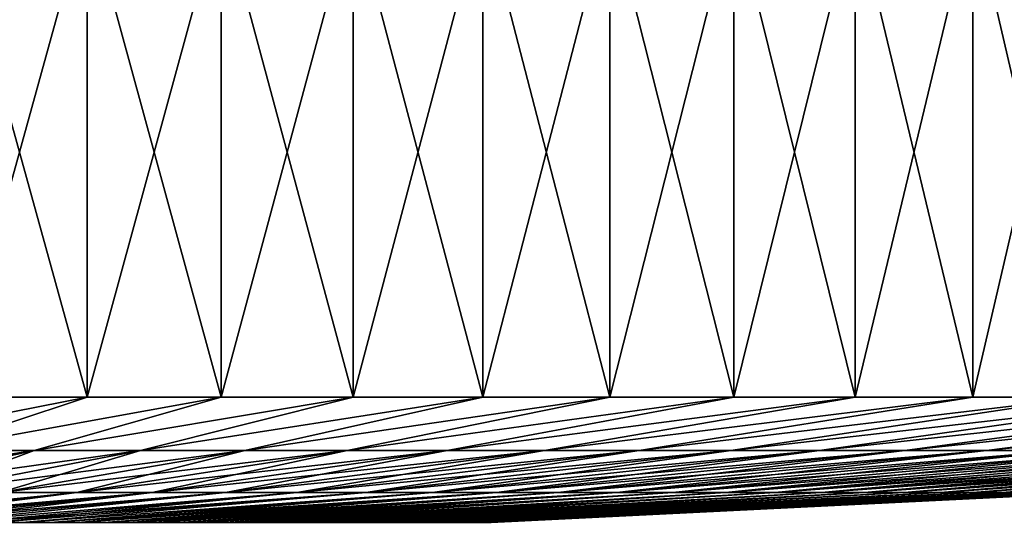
# Model space of a CAD drawing. Header units: millimetres. Extents: x -125 to 125, y -45 to 4025.
# Tile 475 of 656: x 3 to 7, y 3898 to 3900. Entities that reach past the tile are written whole.
import ezdxf

# ---------------------------------------------------------------- set-up
doc = ezdxf.new("R2010")
doc.units = ezdxf.units.MM
doc.header["$LTSCALE"] = 6.999206
doc.layers.add('28', color=7, linetype='CONTINUOUS')
doc.layers.add('30', color=7, linetype='CONTINUOUS')

msp = doc.modelspace()

# ---------------------------------------------------------------- linework, layer by layer
at = {"layer": '28', "color": 7, "linetype": 'CONTINUOUS'}
for points in [[(2.8476, 3900.5144, -12.1713), (3.4038, 3900.5144, -12.0276), (2.8476, 3898.5045, -12.1713), (2.8476, 3900.5144, -12.1713)], [(2.8476, 3898.5045, -12.1713), (3.4038, 3900.5144, -12.0276), (3.4038, 3898.5045, -12.0276), (2.8476, 3898.5045, -12.1713)], [(3.4038, 3900.5144, 12.0276), (2.8476, 3900.5144, 12.1713), (3.4038, 3898.5045, 12.0276), (3.4038, 3900.5144, 12.0276)], [(3.4038, 3898.5045, 12.0276), (2.8476, 3900.5144, 12.1713), (2.8476, 3898.5045, 12.1713), (3.4038, 3898.5045, 12.0276)], [(3.4038, 3900.5144, -12.0276), (3.9528, 3900.5144, -11.8585), (3.4038, 3898.5045, -12.0276), (3.4038, 3900.5144, -12.0276)], [(3.4038, 3898.5045, -12.0276), (3.9528, 3900.5144, -11.8585), (3.9528, 3898.5045, -11.8585), (3.4038, 3898.5045, -12.0276)], [(3.9528, 3900.5144, 11.8585), (3.4038, 3900.5144, 12.0276), (3.9528, 3898.5045, 11.8585), (3.9528, 3900.5144, 11.8585)], [(3.9528, 3898.5045, 11.8585), (3.4038, 3900.5144, 12.0276), (3.4038, 3898.5045, 12.0276), (3.9528, 3898.5045, 11.8585)], [(3.9528, 3900.5144, -11.8585), (4.4936, 3900.5144, -11.6644), (3.9528, 3898.5045, -11.8585), (3.9528, 3900.5144, -11.8585)], [(3.9528, 3898.5045, -11.8585), (4.4936, 3900.5144, -11.6644), (4.4936, 3898.5045, -11.6644), (3.9528, 3898.5045, -11.8585)], [(4.4936, 3900.5144, 11.6644), (3.9528, 3900.5144, 11.8585), (4.4936, 3898.5045, 11.6644), (4.4936, 3900.5144, 11.6644)], [(4.4936, 3898.5045, 11.6644), (3.9528, 3900.5144, 11.8585), (3.9528, 3898.5045, 11.8585), (4.4936, 3898.5045, 11.6644)], [(4.4936, 3900.5144, -11.6644), (5.0248, 3900.5144, -11.4456), (4.4936, 3898.5045, -11.6644), (4.4936, 3900.5144, -11.6644)], [(4.4936, 3898.5045, -11.6644), (5.0248, 3900.5144, -11.4456), (5.0248, 3898.5045, -11.4456), (4.4936, 3898.5045, -11.6644)], [(5.0248, 3900.5144, 11.4456), (4.4936, 3900.5144, 11.6644), (5.0248, 3898.5045, 11.4456), (5.0248, 3900.5144, 11.4456)], [(5.0248, 3898.5045, 11.4456), (4.4936, 3900.5144, 11.6644), (4.4936, 3898.5045, 11.6644), (5.0248, 3898.5045, 11.4456)], [(5.0248, 3900.5144, -11.4456), (5.5454, 3900.5144, -11.2026), (5.0248, 3898.5045, -11.4456), (5.0248, 3900.5144, -11.4456)], [(5.0248, 3898.5045, -11.4456), (5.5454, 3900.5144, -11.2026), (5.5454, 3898.5045, -11.2026), (5.0248, 3898.5045, -11.4456)], [(5.5454, 3900.5144, 11.2026), (5.0248, 3900.5144, 11.4456), (5.5454, 3898.5045, 11.2026), (5.5454, 3900.5144, 11.2026)], [(5.5454, 3898.5045, 11.2026), (5.0248, 3900.5144, 11.4456), (5.0248, 3898.5045, 11.4456), (5.5454, 3898.5045, 11.2026)], [(5.5454, 3900.5144, -11.2026), (6.0542, 3900.5144, -10.936), (5.5454, 3898.5045, -11.2026), (5.5454, 3900.5144, -11.2026)], [(5.5454, 3898.5045, -11.2026), (6.0542, 3900.5144, -10.936), (6.0542, 3898.5045, -10.936), (5.5454, 3898.5045, -11.2026)], [(6.0542, 3900.5144, 10.936), (5.5454, 3900.5144, 11.2026), (6.0542, 3898.5045, 10.936), (6.0542, 3900.5144, 10.936)], [(6.0542, 3898.5045, 10.936), (5.5454, 3900.5144, 11.2026), (5.5454, 3898.5045, 11.2026), (6.0542, 3898.5045, 10.936)], [(6.0542, 3900.5144, -10.936), (6.5503, 3900.5144, -10.6463), (6.0542, 3898.5045, -10.936), (6.0542, 3900.5144, -10.936)], [(6.0542, 3898.5045, -10.936), (6.5503, 3900.5144, -10.6463), (6.5503, 3898.5045, -10.6463), (6.0542, 3898.5045, -10.936)], [(6.5503, 3900.5144, 10.6463), (6.0542, 3900.5144, 10.936), (6.5503, 3898.5045, 10.6463), (6.5503, 3900.5144, 10.6463)], [(6.5503, 3898.5045, 10.6463), (6.0542, 3900.5144, 10.936), (6.0542, 3898.5045, 10.936), (6.5503, 3898.5045, 10.6463)], [(6.5503, 3900.5144, -10.6463), (7.0326, 3900.5144, -10.334), (6.5503, 3898.5045, -10.6463), (6.5503, 3900.5144, -10.6463)], [(6.5503, 3898.5045, -10.6463), (7.0326, 3900.5144, -10.334), (7.0326, 3898.5045, -10.334), (6.5503, 3898.5045, -10.6463)], [(7.0326, 3900.5144, 10.334), (6.5503, 3900.5144, 10.6463), (7.0326, 3898.5045, 10.334), (7.0326, 3900.5144, 10.334)], [(7.0326, 3898.5045, 10.334), (6.5503, 3900.5144, 10.6463), (6.5503, 3898.5045, 10.6463), (7.0326, 3898.5045, 10.334)], [(7.0326, 3900.5144, -10.334), (7.5, 3900.5144, -10), (7.0326, 3898.5045, -10.334), (7.0326, 3900.5144, -10.334)], [(7.0326, 3898.5045, -10.334), (7.5, 3900.5144, -10), (7.5, 3898.5045, -10), (7.0326, 3898.5045, -10.334)], [(7.5, 3900.5144, 10), (7.0326, 3900.5144, 10.334), (7.5, 3898.5045, 10), (7.5, 3900.5144, 10)], [(7.5, 3898.5045, 10), (7.0326, 3900.5144, 10.334), (7.0326, 3898.5045, 10.334), (7.5, 3898.5045, 10)]]:
    msp.add_3dface(points, dxfattribs=at)
at = {"layer": '30', "color": 7, "linetype": 'CONTINUOUS'}
for points in [[(2.8476, 3898.5045, -12.1713), (3.4038, 3898.5045, -12.0276), (2.2954, 3898.2851, -9.7595), (2.8476, 3898.5045, -12.1713)], [(2.2954, 3898.2851, -9.7595), (3.4038, 3898.5045, -12.0276), (2.7437, 3898.2851, -9.6431), (2.2954, 3898.2851, -9.7595)], [(3.4038, 3898.5045, 12.0276), (2.8476, 3898.5045, 12.1713), (2.2954, 3898.2851, 9.7595), (3.4038, 3898.5045, 12.0276)], [(2.7437, 3898.2851, 9.6431), (3.4038, 3898.5045, 12.0276), (2.2954, 3898.2851, 9.7595), (2.7437, 3898.2851, 9.6431)], [(3.4038, 3898.5045, -12.0276), (3.9528, 3898.5045, -11.8585), (2.7437, 3898.2851, -9.6431), (3.4038, 3898.5045, -12.0276)], [(2.7437, 3898.2851, -9.6431), (3.9528, 3898.5045, -11.8585), (3.1861, 3898.2851, -9.5061), (2.7437, 3898.2851, -9.6431)], [(3.9528, 3898.5045, 11.8585), (3.4038, 3898.5045, 12.0276), (2.7437, 3898.2851, 9.6431), (3.9528, 3898.5045, 11.8585)], [(3.1861, 3898.2851, 9.5061), (3.9528, 3898.5045, 11.8585), (2.7437, 3898.2851, 9.6431), (3.1861, 3898.2851, 9.5061)], [(3.9528, 3898.5045, -11.8585), (4.4936, 3898.5045, -11.6644), (3.1861, 3898.2851, -9.5061), (3.9528, 3898.5045, -11.8585)], [(3.1861, 3898.2851, -9.5061), (4.4936, 3898.5045, -11.6644), (3.6217, 3898.2851, -9.3488), (3.1861, 3898.2851, -9.5061)], [(4.4936, 3898.5045, 11.6644), (3.9528, 3898.5045, 11.8585), (3.1861, 3898.2851, 9.5061), (4.4936, 3898.5045, 11.6644)], [(3.6217, 3898.2851, 9.3488), (4.4936, 3898.5045, 11.6644), (3.1861, 3898.2851, 9.5061), (3.6217, 3898.2851, 9.3488)], [(4.4936, 3898.5045, -11.6644), (5.0248, 3898.5045, -11.4456), (3.6217, 3898.2851, -9.3488), (4.4936, 3898.5045, -11.6644)], [(3.6217, 3898.2851, -9.3488), (5.0248, 3898.5045, -11.4456), (4.0496, 3898.2851, -9.1716), (3.6217, 3898.2851, -9.3488)], [(5.0248, 3898.5045, 11.4456), (4.4936, 3898.5045, 11.6644), (3.6217, 3898.2851, 9.3488), (5.0248, 3898.5045, 11.4456)], [(4.0496, 3898.2851, 9.1716), (5.0248, 3898.5045, 11.4456), (3.6217, 3898.2851, 9.3488), (4.0496, 3898.2851, 9.1716)], [(5.0248, 3898.5045, -11.4456), (5.5454, 3898.5045, -11.2026), (4.0496, 3898.2851, -9.1716), (5.0248, 3898.5045, -11.4456)], [(4.0496, 3898.2851, -9.1716), (5.5454, 3898.5045, -11.2026), (4.4689, 3898.2851, -8.9747), (4.0496, 3898.2851, -9.1716)], [(5.5454, 3898.5045, 11.2026), (5.0248, 3898.5045, 11.4456), (4.0496, 3898.2851, 9.1716), (5.5454, 3898.5045, 11.2026)], [(4.4689, 3898.2851, 8.9747), (5.5454, 3898.5045, 11.2026), (4.0496, 3898.2851, 9.1716), (4.4689, 3898.2851, 8.9747)], [(5.5454, 3898.5045, -11.2026), (6.0542, 3898.5045, -10.936), (4.4689, 3898.2851, -8.9747), (5.5454, 3898.5045, -11.2026)], [(4.4689, 3898.2851, -8.9747), (6.0542, 3898.5045, -10.936), (4.8786, 3898.2851, -8.7588), (4.4689, 3898.2851, -8.9747)], [(6.0542, 3898.5045, 10.936), (5.5454, 3898.5045, 11.2026), (4.4689, 3898.2851, 8.9747), (6.0542, 3898.5045, 10.936)], [(4.8786, 3898.2851, 8.7588), (6.0542, 3898.5045, 10.936), (4.4689, 3898.2851, 8.9747), (4.8786, 3898.2851, 8.7588)], [(6.0542, 3898.5045, -10.936), (6.5503, 3898.5045, -10.6463), (4.8786, 3898.2851, -8.7588), (6.0542, 3898.5045, -10.936)], [(4.8786, 3898.2851, -8.7588), (6.5503, 3898.5045, -10.6463), (5.2779, 3898.2851, -8.5241), (4.8786, 3898.2851, -8.7588)], [(6.5503, 3898.5045, 10.6463), (6.0542, 3898.5045, 10.936), (4.8786, 3898.2851, 8.7588), (6.5503, 3898.5045, 10.6463)], [(5.2779, 3898.2851, 8.5241), (6.5503, 3898.5045, 10.6463), (4.8786, 3898.2851, 8.7588), (5.2779, 3898.2851, 8.5241)], [(6.5503, 3898.5045, -10.6463), (7.0326, 3898.5045, -10.334), (5.2779, 3898.2851, -8.5241), (6.5503, 3898.5045, -10.6463)], [(5.2779, 3898.2851, -8.5241), (7.0326, 3898.5045, -10.334), (5.666, 3898.2851, -8.2713), (5.2779, 3898.2851, -8.5241)], [(7.0326, 3898.5045, 10.334), (6.5503, 3898.5045, 10.6463), (5.2779, 3898.2851, 8.5241), (7.0326, 3898.5045, 10.334)], [(5.666, 3898.2851, 8.2713), (7.0326, 3898.5045, 10.334), (5.2779, 3898.2851, 8.5241), (5.666, 3898.2851, 8.2713)], [(7.0326, 3898.5045, -10.334), (7.5, 3898.5045, -10), (5.666, 3898.2851, -8.2713), (7.0326, 3898.5045, -10.334)], [(5.666, 3898.2851, -8.2713), (7.5, 3898.5045, -10), (6.0419, 3898.2851, -8.0008), (5.666, 3898.2851, -8.2713)], [(7.5, 3898.5045, 10), (7.0326, 3898.5045, 10.334), (5.666, 3898.2851, 8.2713), (7.5, 3898.5045, 10)], [(6.0419, 3898.2851, 8.0008), (7.5, 3898.5045, 10), (5.666, 3898.2851, 8.2713), (6.0419, 3898.2851, 8.0008)], [(7.5, 3898.5045, -10), (7.9516, 3898.5045, -9.6448), (6.0419, 3898.2851, -8.0008), (7.5, 3898.5045, -10)], [(6.0419, 3898.2851, -8.0008), (7.9516, 3898.5045, -9.6448), (6.405, 3898.2851, -7.7132), (6.0419, 3898.2851, -8.0008)], [(7.9516, 3898.5045, 9.6448), (7.5, 3898.5045, 10), (6.0419, 3898.2851, 8.0008), (7.9516, 3898.5045, 9.6448)], [(6.405, 3898.2851, 7.7132), (7.9516, 3898.5045, 9.6448), (6.0419, 3898.2851, 8.0008), (6.405, 3898.2851, 7.7132)], [(7.9516, 3898.5045, -9.6448), (8.3863, 3898.5045, -9.2693), (6.405, 3898.2851, -7.7132), (7.9516, 3898.5045, -9.6448)], [(6.405, 3898.2851, -7.7132), (8.3863, 3898.5045, -9.2693), (6.7543, 3898.2851, -7.4092), (6.405, 3898.2851, -7.7132)], [(8.3863, 3898.5045, 9.2693), (7.9516, 3898.5045, 9.6448), (6.405, 3898.2851, 7.7132), (8.3863, 3898.5045, 9.2693)], [(6.7543, 3898.2851, 7.4092), (8.3863, 3898.5045, 9.2693), (6.405, 3898.2851, 7.7132), (6.7543, 3898.2851, 7.4092)], [(8.3863, 3898.5045, -9.2693), (8.8034, 3898.5045, -8.8742), (6.7543, 3898.2851, -7.4092), (8.3863, 3898.5045, -9.2693)], [(6.7543, 3898.2851, -7.4092), (8.8034, 3898.5045, -8.8742), (7.0893, 3898.2851, -7.0893), (6.7543, 3898.2851, -7.4092)], [(8.8034, 3898.5045, 8.8742), (8.3863, 3898.5045, 9.2693), (6.7543, 3898.2851, 7.4092), (8.8034, 3898.5045, 8.8742)], [(7.0893, 3898.2851, 7.0893), (8.8034, 3898.5045, 8.8742), (6.7543, 3898.2851, 7.4092), (7.0893, 3898.2851, 7.0893)], [(8.8034, 3898.5045, -8.8742), (9.2018, 3898.5045, -8.4603), (7.0893, 3898.2851, -7.0893), (8.8034, 3898.5045, -8.8742)], [(7.0893, 3898.2851, -7.0893), (9.2018, 3898.5045, -8.4603), (7.4092, 3898.2851, -6.7543), (7.0893, 3898.2851, -7.0893)], [(9.2018, 3898.5045, 8.4603), (8.8034, 3898.5045, 8.8742), (7.0893, 3898.2851, 7.0893), (9.2018, 3898.5045, 8.4603)], [(7.4092, 3898.2851, 6.7543), (9.2018, 3898.5045, 8.4603), (7.0893, 3898.2851, 7.0893), (7.4092, 3898.2851, 6.7543)], [(2.7437, 3898.2851, -9.6431), (3.1861, 3898.2851, -9.5061), (2.0642, 3898.1136, -7.2549), (2.7437, 3898.2851, -9.6431)], [(2.0642, 3898.1136, -7.2549), (3.1861, 3898.2851, -9.5061), (2.3971, 3898.1136, -7.1518), (2.0642, 3898.1136, -7.2549)], [(3.1861, 3898.2851, -9.5061), (3.6217, 3898.2851, -9.3488), (2.3971, 3898.1136, -7.1518), (3.1861, 3898.2851, -9.5061)], [(2.3971, 3898.1136, -7.1518), (3.6217, 3898.2851, -9.3488), (2.7248, 3898.1136, -7.0335), (2.3971, 3898.1136, -7.1518)], [(3.1861, 3898.2851, 9.5061), (2.7437, 3898.2851, 9.6431), (2.3971, 3898.1136, 7.1518), (3.1861, 3898.2851, 9.5061)], [(2.7248, 3898.1136, 7.0335), (3.1861, 3898.2851, 9.5061), (2.3971, 3898.1136, 7.1518), (2.7248, 3898.1136, 7.0335)], [(3.6217, 3898.2851, -9.3488), (4.0496, 3898.2851, -9.1716), (2.7248, 3898.1136, -7.0335), (3.6217, 3898.2851, -9.3488)], [(2.7248, 3898.1136, -7.0335), (4.0496, 3898.2851, -9.1716), (3.0467, 3898.1136, -6.9002), (2.7248, 3898.1136, -7.0335)], [(3.6217, 3898.2851, 9.3488), (3.1861, 3898.2851, 9.5061), (2.7248, 3898.1136, 7.0335), (3.6217, 3898.2851, 9.3488)], [(3.0467, 3898.1136, 6.9002), (3.6217, 3898.2851, 9.3488), (2.7248, 3898.1136, 7.0335), (3.0467, 3898.1136, 6.9002)], [(4.0496, 3898.2851, -9.1716), (4.4689, 3898.2851, -8.9747), (3.0467, 3898.1136, -6.9002), (4.0496, 3898.2851, -9.1716)], [(3.0467, 3898.1136, -6.9002), (4.4689, 3898.2851, -8.9747), (3.3621, 3898.1136, -6.7521), (3.0467, 3898.1136, -6.9002)], [(4.0496, 3898.2851, 9.1716), (3.6217, 3898.2851, 9.3488), (3.0467, 3898.1136, 6.9002), (4.0496, 3898.2851, 9.1716)], [(3.3621, 3898.1136, 6.7521), (4.0496, 3898.2851, 9.1716), (3.0467, 3898.1136, 6.9002), (3.3621, 3898.1136, 6.7521)], [(4.4689, 3898.2851, -8.9747), (4.8786, 3898.2851, -8.7588), (3.3621, 3898.1136, -6.7521), (4.4689, 3898.2851, -8.9747)], [(3.3621, 3898.1136, -6.7521), (4.8786, 3898.2851, -8.7588), (3.6704, 3898.1136, -6.5896), (3.3621, 3898.1136, -6.7521)], [(4.4689, 3898.2851, 8.9747), (4.0496, 3898.2851, 9.1716), (3.3621, 3898.1136, 6.7521), (4.4689, 3898.2851, 8.9747)], [(3.6704, 3898.1136, 6.5896), (4.4689, 3898.2851, 8.9747), (3.3621, 3898.1136, 6.7521), (3.6704, 3898.1136, 6.5896)], [(4.8786, 3898.2851, -8.7588), (5.2779, 3898.2851, -8.5241), (3.6704, 3898.1136, -6.5896), (4.8786, 3898.2851, -8.7588)], [(3.6704, 3898.1136, -6.5896), (5.2779, 3898.2851, -8.5241), (3.9708, 3898.1136, -6.4131), (3.6704, 3898.1136, -6.5896)], [(4.8786, 3898.2851, 8.7588), (4.4689, 3898.2851, 8.9747), (3.6704, 3898.1136, 6.5896), (4.8786, 3898.2851, 8.7588)], [(3.9708, 3898.1136, 6.4131), (4.8786, 3898.2851, 8.7588), (3.6704, 3898.1136, 6.5896), (3.9708, 3898.1136, 6.4131)], [(5.2779, 3898.2851, -8.5241), (5.666, 3898.2851, -8.2713), (3.9708, 3898.1136, -6.4131), (5.2779, 3898.2851, -8.5241)], [(3.9708, 3898.1136, -6.4131), (5.666, 3898.2851, -8.2713), (4.2627, 3898.1136, -6.2228), (3.9708, 3898.1136, -6.4131)], [(5.2779, 3898.2851, 8.5241), (4.8786, 3898.2851, 8.7588), (3.9708, 3898.1136, 6.4131), (5.2779, 3898.2851, 8.5241)], [(4.2627, 3898.1136, 6.2228), (5.2779, 3898.2851, 8.5241), (3.9708, 3898.1136, 6.4131), (4.2627, 3898.1136, 6.2228)], [(5.666, 3898.2851, -8.2713), (6.0419, 3898.2851, -8.0008), (4.2627, 3898.1136, -6.2228), (5.666, 3898.2851, -8.2713)], [(4.2627, 3898.1136, -6.2228), (6.0419, 3898.2851, -8.0008), (4.5456, 3898.1136, -6.0193), (4.2627, 3898.1136, -6.2228)], [(5.666, 3898.2851, 8.2713), (5.2779, 3898.2851, 8.5241), (4.2627, 3898.1136, 6.2228), (5.666, 3898.2851, 8.2713)], [(4.5456, 3898.1136, 6.0193), (5.666, 3898.2851, 8.2713), (4.2627, 3898.1136, 6.2228), (4.5456, 3898.1136, 6.0193)], [(6.0419, 3898.2851, -8.0008), (6.405, 3898.2851, -7.7132), (4.5456, 3898.1136, -6.0193), (6.0419, 3898.2851, -8.0008)], [(4.5456, 3898.1136, -6.0193), (6.405, 3898.2851, -7.7132), (4.8187, 3898.1136, -5.803), (4.5456, 3898.1136, -6.0193)], [(6.0419, 3898.2851, 8.0008), (5.666, 3898.2851, 8.2713), (4.5456, 3898.1136, 6.0193), (6.0419, 3898.2851, 8.0008)], [(4.8187, 3898.1136, 5.803), (6.0419, 3898.2851, 8.0008), (4.5456, 3898.1136, 6.0193), (4.8187, 3898.1136, 5.803)], [(6.405, 3898.2851, -7.7132), (6.7543, 3898.2851, -7.4092), (4.8187, 3898.1136, -5.803), (6.405, 3898.2851, -7.7132)], [(4.8187, 3898.1136, -5.803), (6.7543, 3898.2851, -7.4092), (5.0816, 3898.1136, -5.5742), (4.8187, 3898.1136, -5.803)], [(6.405, 3898.2851, 7.7132), (6.0419, 3898.2851, 8.0008), (4.8187, 3898.1136, 5.803), (6.405, 3898.2851, 7.7132)], [(5.0816, 3898.1136, 5.5742), (6.405, 3898.2851, 7.7132), (4.8187, 3898.1136, 5.803), (5.0816, 3898.1136, 5.5742)], [(6.7543, 3898.2851, -7.4092), (7.0893, 3898.2851, -7.0893), (5.0816, 3898.1136, -5.5742), (6.7543, 3898.2851, -7.4092)], [(5.0816, 3898.1136, -5.5742), (7.0893, 3898.2851, -7.0893), (5.3336, 3898.1136, -5.3336), (5.0816, 3898.1136, -5.5742)], [(6.7543, 3898.2851, 7.4092), (6.405, 3898.2851, 7.7132), (5.0816, 3898.1136, 5.5742), (6.7543, 3898.2851, 7.4092)], [(5.3336, 3898.1136, 5.3336), (6.7543, 3898.2851, 7.4092), (5.0816, 3898.1136, 5.5742), (5.3336, 3898.1136, 5.3336)], [(7.0893, 3898.2851, -7.0893), (7.4092, 3898.2851, -6.7543), (5.3336, 3898.1136, -5.3336), (7.0893, 3898.2851, -7.0893)], [(5.3336, 3898.1136, -5.3336), (7.4092, 3898.2851, -6.7543), (5.5742, 3898.1136, -5.0816), (5.3336, 3898.1136, -5.3336)], [(7.0893, 3898.2851, 7.0893), (6.7543, 3898.2851, 7.4092), (5.3336, 3898.1136, 5.3336), (7.0893, 3898.2851, 7.0893)], [(5.5742, 3898.1136, 5.0816), (7.0893, 3898.2851, 7.0893), (5.3336, 3898.1136, 5.3336), (5.5742, 3898.1136, 5.0816)], [(7.4092, 3898.2851, -6.7543), (7.7132, 3898.2851, -6.405), (5.5742, 3898.1136, -5.0816), (7.4092, 3898.2851, -6.7543)], [(5.5742, 3898.1136, -5.0816), (7.7132, 3898.2851, -6.405), (5.803, 3898.1136, -4.8187), (5.5742, 3898.1136, -5.0816)], [(7.4092, 3898.2851, 6.7543), (7.0893, 3898.2851, 7.0893), (5.5742, 3898.1136, 5.0816), (7.4092, 3898.2851, 6.7543)], [(5.803, 3898.1136, 4.8187), (7.4092, 3898.2851, 6.7543), (5.5742, 3898.1136, 5.0816), (5.803, 3898.1136, 4.8187)], [(7.7132, 3898.2851, -6.405), (8.0008, 3898.2851, -6.0419), (5.803, 3898.1136, -4.8187), (7.7132, 3898.2851, -6.405)], [(5.803, 3898.1136, -4.8187), (8.0008, 3898.2851, -6.0419), (6.0193, 3898.1136, -4.5456), (5.803, 3898.1136, -4.8187)], [(7.7132, 3898.2851, 6.405), (7.4092, 3898.2851, 6.7543), (5.803, 3898.1136, 4.8187), (7.7132, 3898.2851, 6.405)], [(6.0193, 3898.1136, 4.5456), (7.7132, 3898.2851, 6.405), (5.803, 3898.1136, 4.8187), (6.0193, 3898.1136, 4.5456)], [(8.0008, 3898.2851, -6.0419), (8.2713, 3898.2851, -5.666), (6.0193, 3898.1136, -4.5456), (8.0008, 3898.2851, -6.0419)], [(6.0193, 3898.1136, -4.5456), (8.2713, 3898.2851, -5.666), (6.2228, 3898.1136, -4.2627), (6.0193, 3898.1136, -4.5456)], [(8.0008, 3898.2851, 6.0419), (7.7132, 3898.2851, 6.405), (6.0193, 3898.1136, 4.5456), (8.0008, 3898.2851, 6.0419)], [(6.2228, 3898.1136, 4.2627), (8.0008, 3898.2851, 6.0419), (6.0193, 3898.1136, 4.5456), (6.2228, 3898.1136, 4.2627)], [(8.2713, 3898.2851, -5.666), (8.5241, 3898.2851, -5.2779), (6.2228, 3898.1136, -4.2627), (8.2713, 3898.2851, -5.666)], [(6.2228, 3898.1136, -4.2627), (8.5241, 3898.2851, -5.2779), (6.4131, 3898.1136, -3.9708), (6.2228, 3898.1136, -4.2627)], [(8.2713, 3898.2851, 5.666), (8.0008, 3898.2851, 6.0419), (6.2228, 3898.1136, 4.2627), (8.2713, 3898.2851, 5.666)], [(6.4131, 3898.1136, 3.9708), (8.2713, 3898.2851, 5.666), (6.2228, 3898.1136, 4.2627), (6.4131, 3898.1136, 3.9708)], [(8.5241, 3898.2851, -5.2779), (8.7588, 3898.2851, -4.8786), (6.4131, 3898.1136, -3.9708), (8.5241, 3898.2851, -5.2779)], [(6.4131, 3898.1136, -3.9708), (8.7588, 3898.2851, -4.8786), (6.5896, 3898.1136, -3.6704), (6.4131, 3898.1136, -3.9708)], [(8.5241, 3898.2851, 5.2779), (8.2713, 3898.2851, 5.666), (6.4131, 3898.1136, 3.9708), (8.5241, 3898.2851, 5.2779)], [(6.5896, 3898.1136, 3.6704), (8.5241, 3898.2851, 5.2779), (6.4131, 3898.1136, 3.9708), (6.5896, 3898.1136, 3.6704)], [(8.7588, 3898.2851, -4.8786), (8.9747, 3898.2851, -4.4689), (6.5896, 3898.1136, -3.6704), (8.7588, 3898.2851, -4.8786)], [(6.5896, 3898.1136, -3.6704), (8.9747, 3898.2851, -4.4689), (6.7521, 3898.1136, -3.3621), (6.5896, 3898.1136, -3.6704)], [(8.7588, 3898.2851, 4.8786), (8.5241, 3898.2851, 5.2779), (6.5896, 3898.1136, 3.6704), (8.7588, 3898.2851, 4.8786)], [(6.7521, 3898.1136, 3.3621), (8.7588, 3898.2851, 4.8786), (6.5896, 3898.1136, 3.6704), (6.7521, 3898.1136, 3.3621)], [(8.9747, 3898.2851, -4.4689), (9.1716, 3898.2851, -4.0496), (6.7521, 3898.1136, -3.3621), (8.9747, 3898.2851, -4.4689)], [(6.7521, 3898.1136, -3.3621), (9.1716, 3898.2851, -4.0496), (6.9002, 3898.1136, -3.0467), (6.7521, 3898.1136, -3.3621)], [(8.9747, 3898.2851, 4.4689), (8.7588, 3898.2851, 4.8786), (6.7521, 3898.1136, 3.3621), (8.9747, 3898.2851, 4.4689)], [(6.9002, 3898.1136, 3.0467), (8.9747, 3898.2851, 4.4689), (6.7521, 3898.1136, 3.3621), (6.9002, 3898.1136, 3.0467)], [(9.1716, 3898.2851, -4.0496), (9.3488, 3898.2851, -3.6217), (6.9002, 3898.1136, -3.0467), (9.1716, 3898.2851, -4.0496)], [(6.9002, 3898.1136, -3.0467), (9.3488, 3898.2851, -3.6217), (7.0335, 3898.1136, -2.7248), (6.9002, 3898.1136, -3.0467)], [(9.1716, 3898.2851, 4.0496), (8.9747, 3898.2851, 4.4689), (6.9002, 3898.1136, 3.0467), (9.1716, 3898.2851, 4.0496)], [(7.0335, 3898.1136, 2.7248), (9.1716, 3898.2851, 4.0496), (6.9002, 3898.1136, 3.0467), (7.0335, 3898.1136, 2.7248)], [(9.3488, 3898.2851, -3.6217), (9.5061, 3898.2851, -3.1861), (7.0335, 3898.1136, -2.7248), (9.3488, 3898.2851, -3.6217)], [(7.0335, 3898.1136, -2.7248), (9.5061, 3898.2851, -3.1861), (7.1518, 3898.1136, -2.3971), (7.0335, 3898.1136, -2.7248)], [(9.3488, 3898.2851, 3.6217), (9.1716, 3898.2851, 4.0496), (7.0335, 3898.1136, 2.7248), (9.3488, 3898.2851, 3.6217)], [(7.1518, 3898.1136, 2.3971), (9.3488, 3898.2851, 3.6217), (7.0335, 3898.1136, 2.7248), (7.1518, 3898.1136, 2.3971)], [(9.5061, 3898.2851, -3.1861), (9.6431, 3898.2851, -2.7437), (7.1518, 3898.1136, -2.3971), (9.5061, 3898.2851, -3.1861)], [(7.1518, 3898.1136, -2.3971), (9.6431, 3898.2851, -2.7437), (7.2549, 3898.1136, -2.0642), (7.1518, 3898.1136, -2.3971)], [(9.5061, 3898.2851, 3.1861), (9.3488, 3898.2851, 3.6217), (7.1518, 3898.1136, 2.3971), (9.5061, 3898.2851, 3.1861)], [(7.2549, 3898.1136, 2.0642), (9.5061, 3898.2851, 3.1861), (7.1518, 3898.1136, 2.3971), (7.2549, 3898.1136, 2.0642)], [(3.0467, 3898.1136, -6.9002), (3.3621, 3898.1136, -6.7521), (2.1382, 3897.9907, -4.5855), (3.0467, 3898.1136, -6.9002)], [(2.1382, 3897.9907, -4.5855), (3.3621, 3898.1136, -6.7521), (2.2707, 3897.9907, -4.5214), (2.1382, 3897.9907, -4.5855)], [(3.3621, 3898.1136, 6.7521), (3.0467, 3898.1136, 6.9002), (2.1382, 3897.9907, 4.5855), (3.3621, 3898.1136, 6.7521)], [(2.2707, 3897.9907, 4.5214), (3.3621, 3898.1136, 6.7521), (2.1382, 3897.9907, 4.5855), (2.2707, 3897.9907, 4.5214)], [(3.3621, 3898.1136, -6.7521), (3.6704, 3898.1136, -6.5896), (2.2707, 3897.9907, -4.5214), (3.3621, 3898.1136, -6.7521)], [(2.2707, 3897.9907, -4.5214), (3.6704, 3898.1136, -6.5896), (2.4013, 3897.9907, -4.4534), (2.2707, 3897.9907, -4.5214)], [(2.4013, 3897.9907, 4.4534), (3.3621, 3898.1136, 6.7521), (2.2707, 3897.9907, 4.5214), (2.4013, 3897.9907, 4.4534)], [(2.4013, 3897.9907, -4.4534), (3.6704, 3898.1136, -6.5896), (2.5298, 3897.9907, -4.3817), (2.4013, 3897.9907, -4.4534)], [(3.6704, 3898.1136, 6.5896), (3.3621, 3898.1136, 6.7521), (2.4013, 3897.9907, 4.4534), (3.6704, 3898.1136, 6.5896)], [(2.5298, 3897.9907, 4.3817), (3.6704, 3898.1136, 6.5896), (2.4013, 3897.9907, 4.4534), (2.5298, 3897.9907, 4.3817)], [(3.6704, 3898.1136, -6.5896), (3.9708, 3898.1136, -6.4131), (2.5298, 3897.9907, -4.3817), (3.6704, 3898.1136, -6.5896)], [(2.5298, 3897.9907, -4.3817), (3.9708, 3898.1136, -6.4131), (2.6561, 3897.9907, -4.3062), (2.5298, 3897.9907, -4.3817)], [(2.6561, 3897.9907, 4.3062), (3.6704, 3898.1136, 6.5896), (2.5298, 3897.9907, 4.3817), (2.6561, 3897.9907, 4.3062)], [(2.6561, 3897.9907, -4.3062), (3.9708, 3898.1136, -6.4131), (2.7803, 3897.9907, -4.2272), (2.6561, 3897.9907, -4.3062)], [(3.9708, 3898.1136, 6.4131), (3.6704, 3898.1136, 6.5896), (2.6561, 3897.9907, 4.3062), (3.9708, 3898.1136, 6.4131)], [(2.7803, 3897.9907, 4.2272), (3.9708, 3898.1136, 6.4131), (2.6561, 3897.9907, 4.3062), (2.7803, 3897.9907, 4.2272)], [(3.9708, 3898.1136, -6.4131), (4.2627, 3898.1136, -6.2228), (2.7803, 3897.9907, -4.2272), (3.9708, 3898.1136, -6.4131)], [(2.7803, 3897.9907, -4.2272), (4.2627, 3898.1136, -6.2228), (2.902, 3897.9907, -4.1445), (2.7803, 3897.9907, -4.2272)], [(4.2627, 3898.1136, 6.2228), (3.9708, 3898.1136, 6.4131), (2.7803, 3897.9907, 4.2272), (4.2627, 3898.1136, 6.2228)], [(2.902, 3897.9907, 4.1445), (4.2627, 3898.1136, 6.2228), (2.7803, 3897.9907, 4.2272), (2.902, 3897.9907, 4.1445)], [(4.2627, 3898.1136, -6.2228), (4.5456, 3898.1136, -6.0193), (2.902, 3897.9907, -4.1445), (4.2627, 3898.1136, -6.2228)], [(2.902, 3897.9907, -4.1445), (4.5456, 3898.1136, -6.0193), (3.0213, 3897.9907, -4.0584), (2.902, 3897.9907, -4.1445)], [(3.0213, 3897.9907, 4.0584), (4.2627, 3898.1136, 6.2228), (2.902, 3897.9907, 4.1445), (3.0213, 3897.9907, 4.0584)], [(3.0213, 3897.9907, -4.0584), (4.5456, 3898.1136, -6.0193), (3.1381, 3897.9907, -3.9688), (3.0213, 3897.9907, -4.0584)], [(4.5456, 3898.1136, 6.0193), (4.2627, 3898.1136, 6.2228), (3.0213, 3897.9907, 4.0584), (4.5456, 3898.1136, 6.0193)], [(3.1381, 3897.9907, 3.9688), (4.5456, 3898.1136, 6.0193), (3.0213, 3897.9907, 4.0584), (3.1381, 3897.9907, 3.9688)], [(4.5456, 3898.1136, -6.0193), (4.8187, 3898.1136, -5.803), (3.1381, 3897.9907, -3.9688), (4.5456, 3898.1136, -6.0193)], [(3.1381, 3897.9907, -3.9688), (4.8187, 3898.1136, -5.803), (3.2522, 3897.9907, -3.8758), (3.1381, 3897.9907, -3.9688)], [(4.8187, 3898.1136, 5.803), (4.5456, 3898.1136, 6.0193), (3.1381, 3897.9907, 3.9688), (4.8187, 3898.1136, 5.803)], [(3.2522, 3897.9907, 3.8758), (4.8187, 3898.1136, 5.803), (3.1381, 3897.9907, 3.9688), (3.2522, 3897.9907, 3.8758)], [(4.8187, 3898.1136, -5.803), (5.0816, 3898.1136, -5.5742), (3.2522, 3897.9907, -3.8758), (4.8187, 3898.1136, -5.803)], [(3.2522, 3897.9907, -3.8758), (5.0816, 3898.1136, -5.5742), (3.3636, 3897.9907, -3.7796), (3.2522, 3897.9907, -3.8758)], [(3.3636, 3897.9907, 3.7796), (4.8187, 3898.1136, 5.803), (3.2522, 3897.9907, 3.8758), (3.3636, 3897.9907, 3.7796)], [(3.3636, 3897.9907, -3.7796), (5.0816, 3898.1136, -5.5742), (3.4721, 3897.9907, -3.6802), (3.3636, 3897.9907, -3.7796)], [(5.0816, 3898.1136, 5.5742), (4.8187, 3898.1136, 5.803), (3.3636, 3897.9907, 3.7796), (5.0816, 3898.1136, 5.5742)], [(3.4721, 3897.9907, 3.6802), (5.0816, 3898.1136, 5.5742), (3.3636, 3897.9907, 3.7796), (3.4721, 3897.9907, 3.6802)], [(5.0816, 3898.1136, -5.5742), (5.3336, 3898.1136, -5.3336), (3.4721, 3897.9907, -3.6802), (5.0816, 3898.1136, -5.5742)], [(3.4721, 3897.9907, -3.6802), (5.3336, 3898.1136, -5.3336), (3.5776, 3897.9907, -3.5776), (3.4721, 3897.9907, -3.6802)], [(3.5776, 3897.9907, 3.5776), (5.0816, 3898.1136, 5.5742), (3.4721, 3897.9907, 3.6802), (3.5776, 3897.9907, 3.5776)], [(5.3336, 3898.1136, -5.3336), (5.5742, 3898.1136, -5.0816), (3.5776, 3897.9907, -3.5776), (5.3336, 3898.1136, -5.3336)], [(3.5776, 3897.9907, -3.5776), (5.5742, 3898.1136, -5.0816), (3.6802, 3897.9907, -3.4721), (3.5776, 3897.9907, -3.5776)], [(5.3336, 3898.1136, 5.3336), (5.0816, 3898.1136, 5.5742), (3.5776, 3897.9907, 3.5776), (5.3336, 3898.1136, 5.3336)], [(3.6802, 3897.9907, 3.4721), (5.3336, 3898.1136, 5.3336), (3.5776, 3897.9907, 3.5776), (3.6802, 3897.9907, 3.4721)], [(3.6802, 3897.9907, -3.4721), (5.5742, 3898.1136, -5.0816), (3.7796, 3897.9907, -3.3635), (3.6802, 3897.9907, -3.4721)], [(5.5742, 3898.1136, 5.0816), (5.3336, 3898.1136, 5.3336), (3.6802, 3897.9907, 3.4721), (5.5742, 3898.1136, 5.0816)], [(3.7796, 3897.9907, 3.3635), (5.5742, 3898.1136, 5.0816), (3.6802, 3897.9907, 3.4721), (3.7796, 3897.9907, 3.3635)], [(5.5742, 3898.1136, -5.0816), (5.803, 3898.1136, -4.8187), (3.7796, 3897.9907, -3.3635), (5.5742, 3898.1136, -5.0816)], [(3.7796, 3897.9907, -3.3635), (5.803, 3898.1136, -4.8187), (3.8758, 3897.9907, -3.2522), (3.7796, 3897.9907, -3.3635)], [(3.8758, 3897.9907, 3.2522), (5.5742, 3898.1136, 5.0816), (3.7796, 3897.9907, 3.3635), (3.8758, 3897.9907, 3.2522)], [(3.8758, 3897.9907, -3.2522), (5.803, 3898.1136, -4.8187), (3.9688, 3897.9907, -3.1381), (3.8758, 3897.9907, -3.2522)], [(5.803, 3898.1136, 4.8187), (5.5742, 3898.1136, 5.0816), (3.8758, 3897.9907, 3.2522), (5.803, 3898.1136, 4.8187)], [(3.9688, 3897.9907, 3.1381), (5.803, 3898.1136, 4.8187), (3.8758, 3897.9907, 3.2522), (3.9688, 3897.9907, 3.1381)], [(5.803, 3898.1136, -4.8187), (6.0193, 3898.1136, -4.5456), (3.9688, 3897.9907, -3.1381), (5.803, 3898.1136, -4.8187)], [(3.9688, 3897.9907, -3.1381), (6.0193, 3898.1136, -4.5456), (4.0584, 3897.9907, -3.0213), (3.9688, 3897.9907, -3.1381)], [(6.0193, 3898.1136, 4.5456), (5.803, 3898.1136, 4.8187), (3.9688, 3897.9907, 3.1381), (6.0193, 3898.1136, 4.5456)], [(4.0584, 3897.9907, 3.0213), (6.0193, 3898.1136, 4.5456), (3.9688, 3897.9907, 3.1381), (4.0584, 3897.9907, 3.0213)], [(6.0193, 3898.1136, -4.5456), (6.2228, 3898.1136, -4.2627), (4.0584, 3897.9907, -3.0213), (6.0193, 3898.1136, -4.5456)], [(4.0584, 3897.9907, -3.0213), (6.2228, 3898.1136, -4.2627), (4.1445, 3897.9907, -2.902), (4.0584, 3897.9907, -3.0213)], [(4.1445, 3897.9907, 2.902), (6.0193, 3898.1136, 4.5456), (4.0584, 3897.9907, 3.0213), (4.1445, 3897.9907, 2.902)], [(4.1445, 3897.9907, -2.902), (6.2228, 3898.1136, -4.2627), (4.2272, 3897.9907, -2.7803), (4.1445, 3897.9907, -2.902)], [(6.2228, 3898.1136, 4.2627), (6.0193, 3898.1136, 4.5456), (4.1445, 3897.9907, 2.902), (6.2228, 3898.1136, 4.2627)], [(4.2272, 3897.9907, 2.7803), (6.2228, 3898.1136, 4.2627), (4.1445, 3897.9907, 2.902), (4.2272, 3897.9907, 2.7803)], [(6.2228, 3898.1136, -4.2627), (6.4131, 3898.1136, -3.9708), (4.2272, 3897.9907, -2.7803), (6.2228, 3898.1136, -4.2627)], [(4.2272, 3897.9907, -2.7803), (6.4131, 3898.1136, -3.9708), (4.3062, 3897.9907, -2.6561), (4.2272, 3897.9907, -2.7803)], [(6.4131, 3898.1136, 3.9708), (6.2228, 3898.1136, 4.2627), (4.2272, 3897.9907, 2.7803), (6.4131, 3898.1136, 3.9708)], [(4.3062, 3897.9907, 2.6561), (6.4131, 3898.1136, 3.9708), (4.2272, 3897.9907, 2.7803), (4.3062, 3897.9907, 2.6561)], [(6.4131, 3898.1136, -3.9708), (6.5896, 3898.1136, -3.6704), (4.3062, 3897.9907, -2.6561), (6.4131, 3898.1136, -3.9708)], [(4.3062, 3897.9907, -2.6561), (6.5896, 3898.1136, -3.6704), (4.3817, 3897.9907, -2.5298), (4.3062, 3897.9907, -2.6561)], [(4.3817, 3897.9907, 2.5298), (6.4131, 3898.1136, 3.9708), (4.3062, 3897.9907, 2.6561), (4.3817, 3897.9907, 2.5298)], [(4.3817, 3897.9907, -2.5298), (6.5896, 3898.1136, -3.6704), (4.4534, 3897.9907, -2.4013), (4.3817, 3897.9907, -2.5298)], [(6.5896, 3898.1136, 3.6704), (6.4131, 3898.1136, 3.9708), (4.3817, 3897.9907, 2.5298), (6.5896, 3898.1136, 3.6704)], [(4.4534, 3897.9907, 2.4012), (6.5896, 3898.1136, 3.6704), (4.3817, 3897.9907, 2.5298), (4.4534, 3897.9907, 2.4012)], [(6.5896, 3898.1136, -3.6704), (6.7521, 3898.1136, -3.3621), (4.4534, 3897.9907, -2.4013), (6.5896, 3898.1136, -3.6704)], [(4.4534, 3897.9907, -2.4013), (6.7521, 3898.1136, -3.3621), (4.5214, 3897.9907, -2.2707), (4.4534, 3897.9907, -2.4013)], [(4.5214, 3897.9907, 2.2707), (6.5896, 3898.1136, 3.6704), (4.4534, 3897.9907, 2.4012), (4.5214, 3897.9907, 2.2707)], [(4.5214, 3897.9907, -2.2707), (6.7521, 3898.1136, -3.3621), (4.5855, 3897.9907, -2.1382), (4.5214, 3897.9907, -2.2707)], [(6.7521, 3898.1136, 3.3621), (6.5896, 3898.1136, 3.6704), (4.5214, 3897.9907, 2.2707), (6.7521, 3898.1136, 3.3621)], [(4.5855, 3897.9907, 2.1382), (6.7521, 3898.1136, 3.3621), (4.5214, 3897.9907, 2.2707), (4.5855, 3897.9907, 2.1382)], [(6.7521, 3898.1136, -3.3621), (6.9002, 3898.1136, -3.0467), (4.5855, 3897.9907, -2.1382), (6.7521, 3898.1136, -3.3621)], [(4.5855, 3897.9907, -2.1382), (6.9002, 3898.1136, -3.0467), (4.6457, 3897.9907, -2.004), (4.5855, 3897.9907, -2.1382)], [(6.9002, 3898.1136, 3.0467), (6.7521, 3898.1136, 3.3621), (4.5855, 3897.9907, 2.1382), (6.9002, 3898.1136, 3.0467)], [(4.6457, 3897.9907, 2.004), (6.9002, 3898.1136, 3.0467), (4.5855, 3897.9907, 2.1382), (4.6457, 3897.9907, 2.004)], [(6.9002, 3898.1136, -3.0467), (7.0335, 3898.1136, -2.7248), (4.6457, 3897.9907, -2.004), (6.9002, 3898.1136, -3.0467)], [(4.6457, 3897.9907, -2.004), (7.0335, 3898.1136, -2.7248), (4.7021, 3897.9907, -1.868), (4.6457, 3897.9907, -2.004)], [(4.7021, 3897.9907, 1.868), (6.9002, 3898.1136, 3.0467), (4.6457, 3897.9907, 2.004), (4.7021, 3897.9907, 1.868)], [(4.7021, 3897.9907, -1.868), (7.0335, 3898.1136, -2.7248), (4.7544, 3897.9907, -1.7305), (4.7021, 3897.9907, -1.868)], [(7.0335, 3898.1136, 2.7248), (6.9002, 3898.1136, 3.0467), (4.7021, 3897.9907, 1.868), (7.0335, 3898.1136, 2.7248)], [(4.7544, 3897.9907, 1.7305), (7.0335, 3898.1136, 2.7248), (4.7021, 3897.9907, 1.868), (4.7544, 3897.9907, 1.7305)], [(7.0335, 3898.1136, -2.7248), (7.1518, 3898.1136, -2.3971), (4.7544, 3897.9907, -1.7305), (7.0335, 3898.1136, -2.7248)], [(4.7544, 3897.9907, -1.7305), (7.1518, 3898.1136, -2.3971), (4.8027, 3897.9907, -1.5914), (4.7544, 3897.9907, -1.7305)], [(7.1518, 3898.1136, 2.3971), (7.0335, 3898.1136, 2.7248), (4.7544, 3897.9907, 1.7305), (7.1518, 3898.1136, 2.3971)], [(4.8027, 3897.9907, 1.5914), (7.1518, 3898.1136, 2.3971), (4.7544, 3897.9907, 1.7305), (4.8027, 3897.9907, 1.5914)], [(7.1518, 3898.1136, -2.3971), (7.2549, 3898.1136, -2.0642), (4.8027, 3897.9907, -1.5914), (7.1518, 3898.1136, -2.3971)], [(4.8027, 3897.9907, -1.5914), (7.2549, 3898.1136, -2.0642), (4.847, 3897.9907, -1.4511), (4.8027, 3897.9907, -1.5914)], [(4.847, 3897.9907, 1.4511), (7.1518, 3898.1136, 2.3971), (4.8027, 3897.9907, 1.5914), (4.847, 3897.9907, 1.4511)], [(4.847, 3897.9907, -1.4511), (7.2549, 3898.1136, -2.0642), (4.8871, 3897.9907, -1.3095), (4.847, 3897.9907, -1.4511)], [(7.2549, 3898.1136, 2.0642), (7.1518, 3898.1136, 2.3971), (4.847, 3897.9907, 1.4511), (7.2549, 3898.1136, 2.0642)], [(4.8871, 3897.9907, 1.3095), (7.2549, 3898.1136, 2.0642), (4.847, 3897.9907, 1.4511), (4.8871, 3897.9907, 1.3095)], [(7.2549, 3898.1136, -2.0642), (7.3425, 3898.1136, -1.7269), (4.8871, 3897.9907, -1.3095), (7.2549, 3898.1136, -2.0642)], [(4.8871, 3897.9907, -1.3095), (7.3425, 3898.1136, -1.7269), (4.9231, 3897.9907, -1.1668), (4.8871, 3897.9907, -1.3095)], [(4.9231, 3897.9907, 1.1668), (7.2549, 3898.1136, 2.0642), (4.8871, 3897.9907, 1.3095), (4.9231, 3897.9907, 1.1668)], [(4.9231, 3897.9907, -1.1668), (7.3425, 3898.1136, -1.7269), (4.955, 3897.9907, -1.0231), (4.9231, 3897.9907, -1.1668)], [(7.3425, 3898.1136, 1.7269), (7.2549, 3898.1136, 2.0642), (4.9231, 3897.9907, 1.1668), (7.3425, 3898.1136, 1.7269)], [(4.955, 3897.9907, 1.0231), (7.3425, 3898.1136, 1.7269), (4.9231, 3897.9907, 1.1668), (4.955, 3897.9907, 1.0231)], [(7.3425, 3898.1136, -1.7269), (7.4144, 3898.1136, -1.386), (4.955, 3897.9907, -1.0231), (7.3425, 3898.1136, -1.7269)], [(4.955, 3897.9907, -1.0231), (7.4144, 3898.1136, -1.386), (4.9827, 3897.9907, -0.8786), (4.955, 3897.9907, -1.0231)], [(7.4144, 3898.1136, 1.386), (7.3425, 3898.1136, 1.7269), (4.955, 3897.9907, 1.0231), (7.4144, 3898.1136, 1.386)], [(4.9827, 3897.9907, 0.8786), (7.4144, 3898.1136, 1.386), (4.955, 3897.9907, 1.0231), (4.9827, 3897.9907, 0.8786)], [(7.4144, 3898.1136, -1.386), (7.4705, 3898.1136, -1.0421), (4.9827, 3897.9907, -0.8786), (7.4144, 3898.1136, -1.386)], [(4.9827, 3897.9907, -0.8786), (7.4705, 3898.1136, -1.0421), (5.0061, 3897.9907, -0.7333), (4.9827, 3897.9907, -0.8786)], [(5.0061, 3897.9907, 0.7333), (7.4144, 3898.1136, 1.386), (4.9827, 3897.9907, 0.8786), (5.0061, 3897.9907, 0.7333)], [(5.0061, 3897.9907, -0.7333), (7.4705, 3898.1136, -1.0421), (5.0253, 3897.9907, -0.5874), (5.0061, 3897.9907, -0.7333)], [(7.4705, 3898.1136, 1.0421), (7.4144, 3898.1136, 1.386), (5.0061, 3897.9907, 0.7333), (7.4705, 3898.1136, 1.0421)], [(5.0253, 3897.9907, 0.5874), (7.4705, 3898.1136, 1.0421), (5.0061, 3897.9907, 0.7333), (5.0253, 3897.9907, 0.5874)], [(7.4705, 3898.1136, -1.0421), (7.5107, 3898.1136, -0.696), (5.0253, 3897.9907, -0.5874), (7.4705, 3898.1136, -1.0421)], [(5.0253, 3897.9907, -0.5874), (7.5107, 3898.1136, -0.696), (5.0403, 3897.9907, -0.441), (5.0253, 3897.9907, -0.5874)], [(7.5107, 3898.1136, 0.696), (7.4705, 3898.1136, 1.0421), (5.0253, 3897.9907, 0.5874), (7.5107, 3898.1136, 0.696)], [(5.0403, 3897.9907, 0.441), (7.5107, 3898.1136, 0.696), (5.0253, 3897.9907, 0.5874), (5.0403, 3897.9907, 0.441)], [(7.5107, 3898.1136, -0.696), (7.5348, 3898.1136, -0.3484), (5.0403, 3897.9907, -0.441), (7.5107, 3898.1136, -0.696)], [(5.0403, 3897.9907, -0.441), (7.5348, 3898.1136, -0.3484), (5.051, 3897.9907, -0.2942), (5.0403, 3897.9907, -0.441)], [(5.051, 3897.9907, 0.2942), (7.5107, 3898.1136, 0.696), (5.0403, 3897.9907, 0.441), (5.051, 3897.9907, 0.2942)], [(5.051, 3897.9907, -0.2942), (7.5348, 3898.1136, -0.3484), (5.0574, 3897.9907, -0.1472), (5.051, 3897.9907, -0.2942)], [(7.5348, 3898.1136, 0.3484), (7.5107, 3898.1136, 0.696), (5.051, 3897.9907, 0.2942), (7.5348, 3898.1136, 0.3484)], [(5.0574, 3897.9907, 0.1472), (7.5348, 3898.1136, 0.3484), (5.051, 3897.9907, 0.2942), (5.0574, 3897.9907, 0.1472)], [(7.5348, 3898.1136, -0.3484), (7.5429, 3898.1136), (5.0574, 3897.9907, -0.1472), (7.5348, 3898.1136, -0.3484)], [(5.0574, 3897.9907, -0.1472), (7.5429, 3898.1136), (5.0595, 3897.9907), (5.0574, 3897.9907, -0.1472)], [(5.0595, 3897.9907), (7.5348, 3898.1136, 0.3484), (5.0574, 3897.9907, 0.1472), (5.0595, 3897.9907)], [(7.5429, 3898.1136), (7.5348, 3898.1136, 0.3484), (5.0595, 3897.9907), (7.5429, 3898.1136)]]:
    msp.add_3dface(points, dxfattribs=at)

doc.saveas('drawing.dxf')
